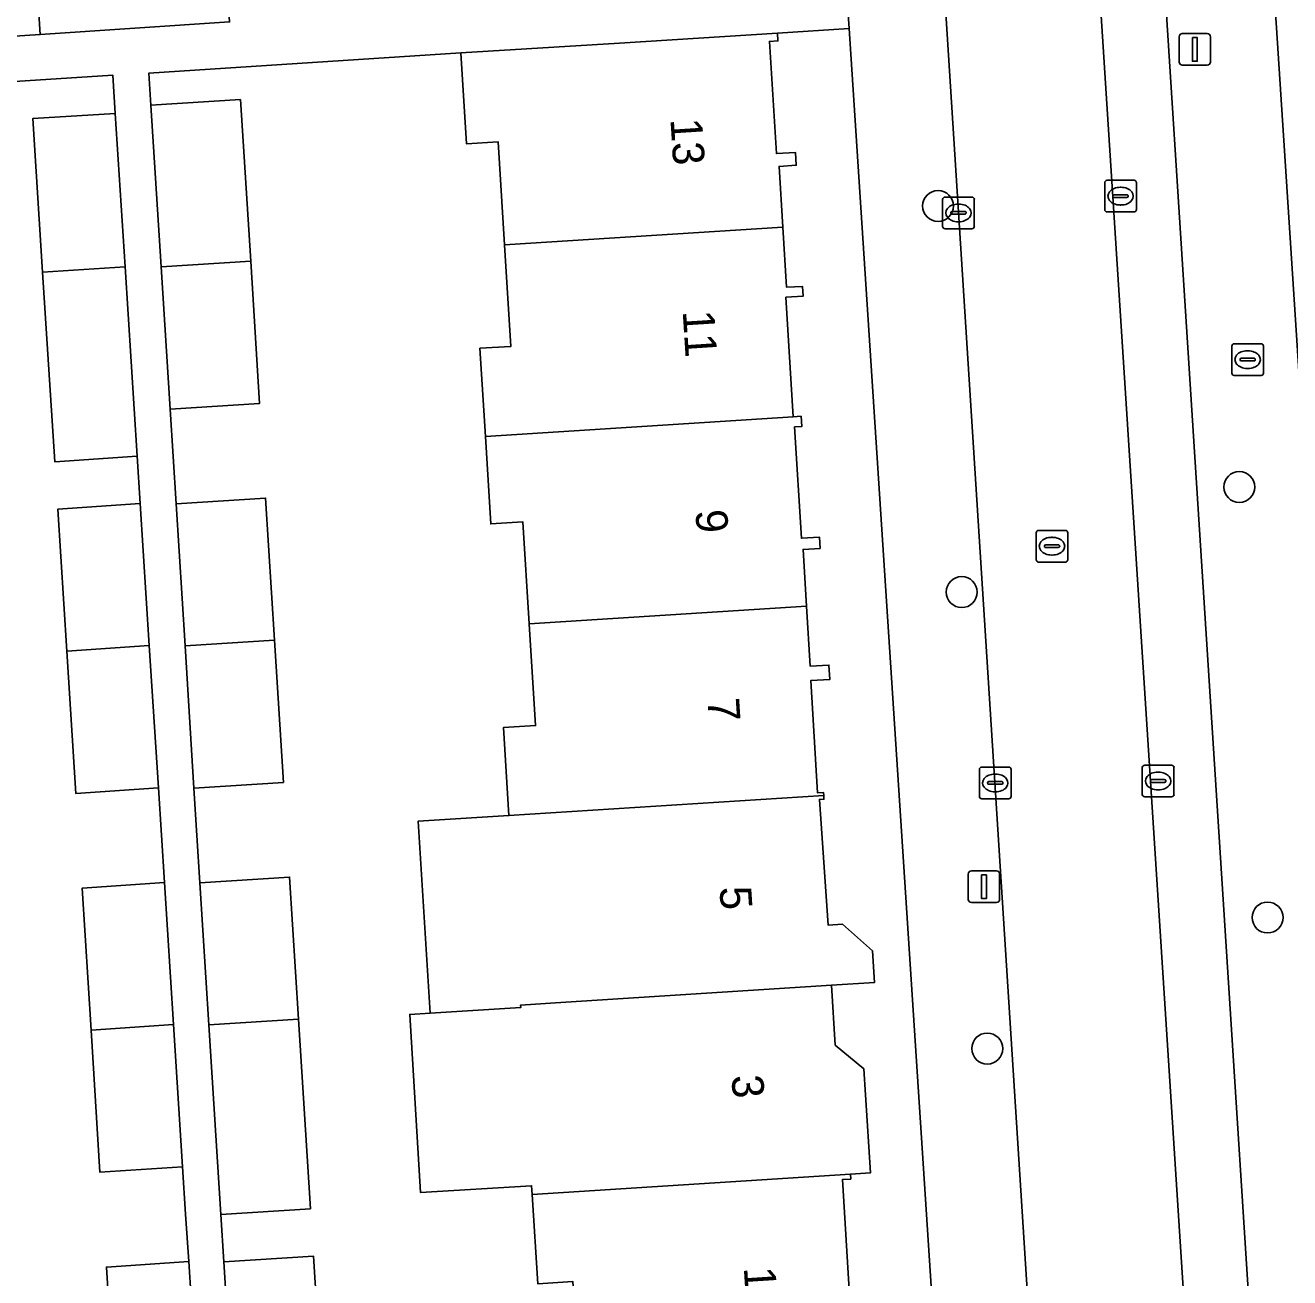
# Model space of a CAD drawing. Extents: x 159680 to 160786, y 387323 to 388340.
# Drawn here: x 160631.84 to 160671.79, y 388112.65 to 388152.23 of the extents above; entities that cross this region are included whole.
import ezdxf

# ---------------------------------------------------------------- set-up
doc = ezdxf.new("R2010")
doc.units = 0
for name, color, linetype in [('IMGEO_Boom', 7, 'Continuous'), ('IMGEO_Brandkraan', 7, 'Continuous'), ('IMGEO_Erf', 7, 'Continuous'), ('IMGEO_Kolk', 7, 'Continuous'), ('IMGEO_Lichtmast', 7, 'Continuous'), ('IMGEO_Pand', 7, 'Continuous'), ('IMGEO_Pand_nummerreeks', 7, 'Continuous'), ('IMGEO_Parkeervlak_open', 7, 'Continuous'), ('IMGEO_Rijbaan_lokaal_open', 7, 'Continuous'), ('IMGEO_Rioolput', 7, 'Continuous'), ('IMGEO_Voetpad_open', 7, 'Continuous')]:
    doc.layers.add(name, color=color, linetype=linetype)

msp = doc.modelspace()

# ---------------------------------------------------------------- linework, layer by layer
at = {"layer": 'IMGEO_Boom'}
for centre in [(160660.678, 388146.518), (160670.197, 388137.638), (160661.425, 388134.317), (160671.091, 388124.035), (160662.233, 388119.894)]:
    msp.add_circle(centre, 0.489, dxfattribs=at)
at = {"layer": 'IMGEO_Brandkraan'}
for p, q in [((160669.96, 388141.237), (160669.96, 388142.089)), ((160670.035, 388142.163), (160670.887, 388142.163)), ((160670.448, 388141.943), (160670.473, 388141.943)), ((160670.961, 388142.089), (160670.961, 388141.237)), ((160670.219, 388141.657), (160670.219, 388141.669)), ((160670.657, 388141.62), (160670.259, 388141.62)), ((160670.262, 388141.706), (160670.66, 388141.706)), ((160670.703, 388141.669), (160670.703, 388141.657)), ((160670.887, 388141.163), (160670.035, 388141.163)), ((160670.471, 388141.383), (160670.446, 388141.383))]:
    msp.add_line(p, q, dxfattribs=at)
for points in [[(160669.96, 388141.237), (160669.96, 388142.089)], [(160670.035, 388142.163), (160670.887, 388142.163)], [(160670.961, 388142.089), (160670.961, 388141.237)], [(160670.887, 388141.163), (160670.035, 388141.163)]]:
    msp.add_lwpolyline(points, dxfattribs=at)
for centre, radius, start, end in [((160670.037, 388142.087), 0.0765, 91.552, 178.448), ((160670.037, 388142.087), 0.0765, 91.552, 178.448), ((160670.885, 388142.087), 0.0765, 1.552, 88.448), ((160670.885, 388142.087), 0.0765, 1.552, 88.448), ((160670.259, 388141.666), 0.0403, 85.8775, 175.7526), ((160670.256, 388141.656), 0.0366, 178.938, 274.7102), ((160670.66, 388141.663), 0.043, 264.8664, 352.4533), ((160670.664, 388141.668), 0.0386, 1.7309, 96.639), ((160670.037, 388141.239), 0.0765, 181.552, 268.448), ((160670.037, 388141.239), 0.0765, 181.552, 268.448), ((160670.885, 388141.239), 0.0765, 271.552, 358.448), ((160670.885, 388141.239), 0.0765, 271.552, 358.448)]:
    msp.add_arc(centre, radius, start, end, dxfattribs=at)
for centre, major_axis, ratio, start_param, end_param in [((160670.447, 388141.663), (-0.387, 0.002), 0.722429, 4.712389, 7.853982), ((160670.472, 388141.663), (-0.39, 0.002), 0.717154, 1.570796, 4.712389)]:
    msp.add_ellipse(centre, major_axis=major_axis, ratio=ratio, start_param=start_param, end_param=end_param, dxfattribs=at)
at = {"layer": 'IMGEO_Erf'}
msp.add_lwpolyline([(160695.556, 388133.33), (160695.143, 388140.197), (160694.731, 388147.065), (160694.325, 388153.827), (160696.714, 388153.97), (160696.302, 388160.848), (160687.987, 388160.418), (160687.855, 388162.985), (160670.741, 388161.872), (160674.648, 388101.803), (160686.843, 388102.588), (160686.687, 388105.025), (160691.609, 388105.341), (160691.582, 388105.858), (160699.879, 388106.289), (160699.285, 388114.784), (160696.679, 388114.627), (160696.381, 388119.595), (160695.968, 388126.462)], close=True, dxfattribs=at)
for points in [[(160660.622, 388109.965), (160657.865, 388152.122), (160655.605, 388151.974), (160655.62, 388151.732), (160655.351, 388151.716), (160655.57, 388148.174), (160656.172, 388148.211), (160656.198, 388147.803), (160655.655, 388147.77), (160655.774, 388145.848), (160655.891, 388143.948), (160656.395, 388143.979), (160656.414, 388143.666), (160655.87, 388143.633), (160656.103, 388139.857), (160656.351, 388139.873), (160656.371, 388139.55), (160656.146, 388139.536), (160656.363, 388136.019), (160656.928, 388136.054), (160656.95, 388135.7), (160656.412, 388135.666), (160656.523, 388133.872), (160656.64, 388131.974), (160657.232, 388132.011), (160657.26, 388131.557), (160656.654, 388131.52), (160656.873, 388127.97), (160657.06, 388127.982), (160657.066, 388127.894), (160657.074, 388127.774), (160656.932, 388127.765), (160657.205, 388123.795), (160657.656, 388123.823), (160658.61, 388122.979), (160658.671, 388121.985), (160657.313, 388121.898), (160657.43, 388120.002), (160658.331, 388119.257), (160658.541, 388115.963), (160657.912, 388115.923), (160657.921, 388115.77), (160657.657, 388115.754), (160657.882, 388112.102)], [(160648.028, 388112.464), (160647.854, 388115.28), (160647.837, 388115.559), (160644.329, 388115.343), (160643.983, 388120.97), (160644.626, 388121.01), (160644.252, 388127.081), (160647.119, 388127.258), (160646.947, 388130.035), (160647.961, 388130.098), (160647.762, 388133.311), (160647.563, 388136.537), (160646.546, 388136.474), (160646.375, 388139.234), (160646.203, 388142.022), (160647.181, 388142.083), (160646.983, 388145.286), (160646.782, 388148.54), (160645.782, 388148.479), (160645.604, 388151.356), (160635.742, 388150.72), (160635.808, 388149.704), (160638.636, 388149.882), (160638.959, 388144.773), (160639.24, 388140.28), (160636.414, 388140.099), (160636.508, 388138.602), (160636.602, 388137.105), (160639.432, 388137.286), (160639.714, 388132.796), (160639.996, 388128.306), (160637.168, 388128.125), (160637.263, 388126.628), (160637.357, 388125.131), (160640.188, 388125.312), (160640.469, 388120.82), (160640.847, 388114.832), (160638.018, 388114.651), (160638.113, 388113.154), (160640.943, 388113.335), (160641.215, 388109.001)], [(160634.679, 388108.555), (160634.402, 388112.989), (160637, 388113.166), (160636.904, 388114.663), (160636.808, 388116.16), (160634.198, 388115.983), (160633.917, 388120.472), (160633.636, 388124.963), (160636.235, 388125.14), (160636.139, 388126.637), (160636.043, 388128.134), (160633.432, 388127.957), (160633.151, 388132.449), (160632.87, 388136.939), (160635.469, 388137.115), (160635.373, 388138.612), (160632.769, 388138.436), (160632.386, 388144.424), (160632.075, 388149.279), (160634.681, 388149.445), (160634.604, 388150.647), (160625.137, 388150.037)]]:
    msp.add_lwpolyline(points, dxfattribs=at)
at = {"layer": 'IMGEO_Kolk'}
for p, q in [((160665.946, 388146.403), (160665.946, 388147.255)), ((160666.021, 388147.329), (160666.873, 388147.329)), ((160666.434, 388147.109), (160666.459, 388147.109)), ((160666.947, 388147.255), (160666.947, 388146.403)), ((160660.823, 388145.873), (160660.823, 388146.725)), ((160660.898, 388146.799), (160661.75, 388146.799)), ((160661.824, 388146.725), (160661.824, 388145.873)), ((160666.205, 388146.823), (160666.205, 388146.835)), ((160666.643, 388146.786), (160666.245, 388146.786)), ((160666.248, 388146.872), (160666.646, 388146.872)), ((160666.689, 388146.835), (160666.689, 388146.823)), ((160661.082, 388146.293), (160661.082, 388146.305)), ((160661.125, 388146.342), (160661.523, 388146.342)), ((160661.311, 388146.579), (160661.336, 388146.579)), ((160661.566, 388146.305), (160661.566, 388146.293)), ((160666.873, 388146.329), (160666.021, 388146.329)), ((160666.457, 388146.549), (160666.432, 388146.549)), ((160661.52, 388146.256), (160661.122, 388146.256)), ((160661.334, 388146.019), (160661.309, 388146.019)), ((160661.75, 388145.799), (160660.898, 388145.799)), ((160662.06, 388128.787), (160662.912, 388128.787)), ((160667.132, 388127.922), (160667.132, 388128.774)), ((160667.207, 388128.848), (160668.059, 388128.848)), ((160668.133, 388128.774), (160668.133, 388127.922)), ((160661.985, 388127.861), (160661.985, 388128.713)), ((160662.287, 388128.33), (160662.685, 388128.33)), ((160662.473, 388128.567), (160662.498, 388128.567)), ((160662.986, 388128.713), (160662.986, 388127.861)), ((160667.391, 388128.342), (160667.391, 388128.354)), ((160667.434, 388128.391), (160667.832, 388128.391)), ((160667.62, 388128.628), (160667.645, 388128.628)), ((160667.875, 388128.354), (160667.875, 388128.342)), ((160662.244, 388128.281), (160662.244, 388128.293)), ((160662.682, 388128.244), (160662.284, 388128.244)), ((160662.496, 388128.007), (160662.471, 388128.007)), ((160662.728, 388128.293), (160662.728, 388128.281)), ((160667.829, 388128.305), (160667.431, 388128.305)), ((160667.643, 388128.068), (160667.618, 388128.068)), ((160662.912, 388127.787), (160662.06, 388127.787)), ((160668.059, 388127.848), (160667.207, 388127.848))]:
    msp.add_line(p, q, dxfattribs=at)
for points in [[(160665.946, 388146.403), (160665.946, 388147.255)], [(160666.021, 388147.329), (160666.873, 388147.329)], [(160666.947, 388147.255), (160666.947, 388146.403)], [(160660.823, 388145.873), (160660.823, 388146.725)], [(160660.898, 388146.799), (160661.75, 388146.799)], [(160661.824, 388146.725), (160661.824, 388145.873)], [(160666.873, 388146.329), (160666.021, 388146.329)], [(160661.75, 388145.799), (160660.898, 388145.799)], [(160662.06, 388128.787), (160662.912, 388128.787)], [(160667.132, 388127.922), (160667.132, 388128.774)], [(160667.207, 388128.848), (160668.059, 388128.848)], [(160668.133, 388128.774), (160668.133, 388127.922)], [(160661.985, 388127.861), (160661.985, 388128.713)], [(160662.986, 388128.713), (160662.986, 388127.861)], [(160662.912, 388127.787), (160662.06, 388127.787)], [(160668.059, 388127.848), (160667.207, 388127.848)]]:
    msp.add_lwpolyline(points, dxfattribs=at)
for centre, radius, start, end in [((160666.023, 388147.253), 0.0765, 91.552, 178.448), ((160666.023, 388147.253), 0.0765, 91.552, 178.448), ((160666.871, 388147.253), 0.0765, 1.552, 88.448), ((160666.871, 388147.253), 0.0765, 1.552, 88.448), ((160660.9, 388146.723), 0.0765, 91.552, 178.448), ((160660.9, 388146.723), 0.0765, 91.552, 178.448), ((160661.748, 388146.723), 0.0765, 1.552, 88.448), ((160661.748, 388146.723), 0.0765, 1.552, 88.448), ((160666.245, 388146.832), 0.0403, 85.8775, 175.7526), ((160666.242, 388146.822), 0.0366, 178.938, 274.7102), ((160666.646, 388146.829), 0.043, 264.8664, 352.4533), ((160666.65, 388146.834), 0.0386, 1.7309, 96.639), ((160661.122, 388146.302), 0.0403, 85.8775, 175.7526), ((160661.527, 388146.304), 0.0386, 1.7309, 96.639), ((160666.023, 388146.405), 0.0765, 181.552, 268.448), ((160666.023, 388146.405), 0.0765, 181.552, 268.448), ((160666.871, 388146.405), 0.0765, 271.552, 358.448), ((160666.871, 388146.405), 0.0765, 271.552, 358.448), ((160661.119, 388146.292), 0.0366, 178.938, 274.7102), ((160661.523, 388146.299), 0.043, 264.8664, 352.4533), ((160660.9, 388145.875), 0.0765, 181.552, 268.448), ((160660.9, 388145.875), 0.0765, 181.552, 268.448), ((160661.748, 388145.875), 0.0765, 271.552, 358.448), ((160661.748, 388145.875), 0.0765, 271.552, 358.448), ((160662.062, 388128.711), 0.0765, 91.552, 178.448), ((160662.062, 388128.711), 0.0765, 91.552, 178.448), ((160662.91, 388128.711), 0.0765, 1.552, 88.448), ((160662.91, 388128.711), 0.0765, 1.552, 88.448), ((160667.209, 388128.772), 0.0765, 91.552, 178.448), ((160667.209, 388128.772), 0.0765, 91.552, 178.448), ((160668.057, 388128.772), 0.0765, 1.552, 88.448), ((160668.057, 388128.772), 0.0765, 1.552, 88.448), ((160662.284, 388128.29), 0.0403, 85.8775, 175.7526), ((160662.689, 388128.292), 0.0386, 1.7309, 96.639), ((160667.431, 388128.351), 0.0403, 85.8775, 175.7526), ((160667.428, 388128.341), 0.0366, 178.938, 274.7102), ((160667.832, 388128.348), 0.043, 264.8664, 352.4533), ((160667.836, 388128.353), 0.0386, 1.7309, 96.639), ((160662.281, 388128.28), 0.0366, 178.938, 274.7102), ((160662.685, 388128.287), 0.043, 264.8664, 352.4533), ((160667.209, 388127.924), 0.0765, 181.552, 268.448), ((160667.209, 388127.924), 0.0765, 181.552, 268.448), ((160668.057, 388127.924), 0.0765, 271.552, 358.448), ((160668.057, 388127.924), 0.0765, 271.552, 358.448), ((160662.062, 388127.863), 0.0765, 181.552, 268.448), ((160662.062, 388127.863), 0.0765, 181.552, 268.448), ((160662.91, 388127.863), 0.0765, 271.552, 358.448), ((160662.91, 388127.863), 0.0765, 271.552, 358.448)]:
    msp.add_arc(centre, radius, start, end, dxfattribs=at)
for centre, major_axis, ratio, start_param, end_param in [((160666.433, 388146.829), (-0.387, 0.002), 0.722429, 4.712389, 7.853982), ((160666.458, 388146.829), (-0.39, 0.002), 0.717154, 1.570796, 4.712389), ((160661.31, 388146.299), (-0.387, 0.002), 0.722429, 4.712389, 7.853982), ((160661.335, 388146.299), (-0.39, 0.002), 0.717154, 1.570796, 4.712389), ((160662.472, 388128.287), (-0.387, 0.002), 0.722429, 4.712389, 7.853982), ((160662.497, 388128.287), (-0.39, 0.002), 0.717154, 1.570796, 4.712389), ((160667.619, 388128.348), (-0.387, 0.002), 0.722429, 4.712389, 7.853982), ((160667.644, 388128.348), (-0.39, 0.002), 0.717154, 1.570796, 4.712389)]:
    msp.add_ellipse(centre, major_axis=major_axis, ratio=ratio, start_param=start_param, end_param=end_param, dxfattribs=at)
at = {"layer": 'IMGEO_Lichtmast'}
for p, q in [((160668.396, 388151.967), (160669.186, 388151.967)), ((160669.186, 388151.967), (160668.396, 388151.967)), ((160668.296, 388151.067), (160668.296, 388151.867)), ((160668.296, 388151.867), (160668.296, 388151.067)), ((160669.286, 388151.867), (160669.286, 388151.067)), ((160669.286, 388151.067), (160669.286, 388151.867)), ((160669.186, 388150.967), (160668.396, 388150.967)), ((160668.396, 388150.967), (160669.186, 388150.967)), ((160661.634, 388124.607), (160661.634, 388125.407)), ((160661.634, 388125.407), (160661.634, 388124.607)), ((160661.734, 388125.507), (160662.524, 388125.507)), ((160662.524, 388125.507), (160661.734, 388125.507)), ((160662.624, 388125.407), (160662.624, 388124.607)), ((160662.624, 388124.607), (160662.624, 388125.407)), ((160662.524, 388124.507), (160661.734, 388124.507)), ((160661.734, 388124.507), (160662.524, 388124.507))]:
    msp.add_line(p, q, dxfattribs=at)
for points in [[(160668.716, 388151.842), (160668.866, 388151.842), (160668.866, 388151.092), (160668.716, 388151.092), (160668.716, 388151.842)], [(160662.054, 388125.382), (160662.204, 388125.382), (160662.204, 388124.632), (160662.054, 388124.632), (160662.054, 388125.382)]]:
    msp.add_lwpolyline(points, dxfattribs=at)
for centre, start, end in [((160668.396, 388151.867), 90, 180), ((160668.396, 388151.867), 90, 180), ((160669.186, 388151.867), 0, 90), ((160669.186, 388151.867), 360, 90), ((160668.396, 388151.067), 180, 270), ((160668.396, 388151.067), 180, 270), ((160669.186, 388151.067), 270, 0), ((160669.186, 388151.067), 270, 0), ((160661.734, 388125.407), 90, 180), ((160661.734, 388125.407), 90, 180), ((160662.524, 388125.407), 0, 90), ((160662.524, 388125.407), 360, 90), ((160661.734, 388124.607), 180, 270), ((160661.734, 388124.607), 180, 270), ((160662.524, 388124.607), 270, 0), ((160662.524, 388124.607), 270, 0)]:
    msp.add_arc(centre, 0.1, start, end, dxfattribs=at)
at = {"layer": 'IMGEO_Pand'}
for points in [[(160638.122, 388154.994), (160632.136, 388154.597), (160632.307, 388151.937), (160638.293, 388152.334)], [(160632.136, 388154.597), (160627.463, 388154.288), (160627.634, 388151.628), (160632.307, 388151.937)], [(160655.774, 388145.848), (160655.655, 388147.77), (160656.198, 388147.803), (160656.172, 388148.211), (160655.57, 388148.174), (160655.351, 388151.716), (160655.62, 388151.732), (160655.605, 388151.974), (160650.615, 388151.666), (160645.604, 388151.356), (160645.782, 388148.479), (160646.782, 388148.54), (160646.983, 388145.286)], [(160636.13, 388144.592), (160638.959, 388144.773), (160638.636, 388149.882), (160635.808, 388149.704)], [(160634.681, 388149.445), (160632.075, 388149.279), (160632.386, 388144.424), (160634.99, 388144.6)], [(160655.87, 388143.633), (160656.414, 388143.666), (160656.395, 388143.979), (160655.891, 388143.948), (160655.774, 388145.848), (160646.983, 388145.286), (160647.181, 388142.083), (160646.203, 388142.022), (160646.375, 388139.234), (160656.103, 388139.857)], [(160638.959, 388144.773), (160636.13, 388144.592), (160636.414, 388140.099), (160639.24, 388140.28)], [(160634.99, 388144.6), (160632.386, 388144.424), (160632.769, 388138.436), (160635.373, 388138.612)], [(160656.146, 388139.536), (160656.371, 388139.55), (160656.351, 388139.873), (160656.103, 388139.857), (160646.375, 388139.234), (160646.546, 388136.474), (160647.563, 388136.537), (160647.762, 388133.311), (160656.523, 388133.872), (160656.412, 388135.666), (160656.95, 388135.7), (160656.928, 388136.054), (160656.363, 388136.019)], [(160635.469, 388137.115), (160632.87, 388136.939), (160633.151, 388132.449), (160635.756, 388132.625)], [(160636.602, 388137.105), (160636.885, 388132.615), (160639.714, 388132.796), (160639.432, 388137.286)], [(160656.654, 388131.52), (160657.26, 388131.557), (160657.232, 388132.011), (160656.64, 388131.974), (160656.523, 388133.872), (160647.762, 388133.311), (160647.961, 388130.098), (160646.947, 388130.035), (160647.119, 388127.258), (160657.066, 388127.894), (160657.06, 388127.982), (160656.873, 388127.97)], [(160639.714, 388132.796), (160636.885, 388132.615), (160637.168, 388128.125), (160639.996, 388128.306)], [(160635.756, 388132.625), (160633.151, 388132.449), (160633.432, 388127.957), (160636.043, 388128.134)], [(160656.932, 388127.765), (160657.074, 388127.774), (160657.066, 388127.894), (160647.119, 388127.258), (160644.252, 388127.081), (160644.626, 388121.01), (160647.491, 388121.186), (160647.486, 388121.269), (160648.59, 388121.34), (160657.313, 388121.898), (160658.671, 388121.985), (160658.61, 388122.979), (160657.656, 388123.823), (160657.205, 388123.795)], [(160636.235, 388125.14), (160633.636, 388124.963), (160633.917, 388120.472), (160636.521, 388120.649)], [(160637.357, 388125.131), (160637.641, 388120.639), (160640.469, 388120.82), (160640.188, 388125.312)], [(160658.331, 388119.257), (160657.43, 388120.002), (160657.313, 388121.898), (160648.59, 388121.34), (160647.486, 388121.269), (160647.491, 388121.186), (160644.626, 388121.01), (160643.983, 388120.97), (160644.329, 388115.343), (160647.837, 388115.559), (160647.854, 388115.28), (160657.912, 388115.923), (160658.541, 388115.963)], [(160640.469, 388120.82), (160637.641, 388120.639), (160638.018, 388114.651), (160640.847, 388114.832)], [(160636.521, 388120.649), (160633.917, 388120.472), (160634.198, 388115.983), (160636.808, 388116.16)], [(160647.854, 388115.28), (160648.028, 388112.464), (160649.142, 388112.532), (160649.344, 388109.262), (160653.728, 388109.533), (160658.718, 388109.841), (160658.703, 388110.085), (160658.013, 388110.042), (160657.913, 388111.667), (160658.516, 388111.705), (160658.489, 388112.14), (160657.882, 388112.102), (160657.657, 388115.754), (160657.921, 388115.77), (160657.912, 388115.923)], [(160637, 388113.166), (160634.402, 388112.989), (160634.679, 388108.555), (160634.691, 388108.36), (160637.296, 388108.527)], [(160638.113, 388113.154), (160638.386, 388108.823), (160641.215, 388109.001), (160640.943, 388113.335)]]:
    msp.add_lwpolyline(points, close=True, dxfattribs=at)
at = {"layer": 'IMGEO_Parkeervlak_open'}
for points in [[(160661.736, 388218.345), (160662.29, 388209.684), (160663.603, 388187.183), (160668.998, 388103.339)], [(160670.819, 388107.005), (160667.541, 388158.175), (160666.915, 388167.928), (160666.149, 388179.785), (160665.766, 388186.541), (160664.903, 388200.333), (160664.481, 388206.633), (160663.935, 388215.176)]]:
    msp.add_lwpolyline(points, dxfattribs=at)
at = {"layer": 'IMGEO_Rijbaan_lokaal_open'}
msp.add_lwpolyline([(160671.163, 388067.873), (160669.141, 388101.076), (160668.998, 388103.339), (160663.603, 388187.183), (160658.745, 388186.845), (160664.062, 388103.337), (160664.558, 388095.433), (160664.984, 388087.883), (160665.295, 388082.791), (160666.23, 388067.451), (160666.251, 388066.616), (160666.752, 388058.361), (160667.439, 388046.205), (160672.49, 388046.5), (160671.272, 388066.072)], close=True, dxfattribs=at)
at = {"layer": 'IMGEO_Rioolput'}
for p, q in [((160663.778, 388135.342), (160663.778, 388136.194)), ((160663.853, 388136.268), (160664.705, 388136.268)), ((160664.266, 388136.048), (160664.291, 388136.048)), ((160664.779, 388136.194), (160664.779, 388135.342)), ((160664.037, 388135.762), (160664.037, 388135.774)), ((160664.475, 388135.725), (160664.077, 388135.725)), ((160664.08, 388135.811), (160664.478, 388135.811)), ((160664.521, 388135.774), (160664.521, 388135.762)), ((160664.705, 388135.268), (160663.853, 388135.268)), ((160664.289, 388135.488), (160664.264, 388135.488))]:
    msp.add_line(p, q, dxfattribs=at)
for points in [[(160663.778, 388135.342), (160663.778, 388136.194)], [(160663.853, 388136.268), (160664.705, 388136.268)], [(160664.779, 388136.194), (160664.779, 388135.342)], [(160664.705, 388135.268), (160663.853, 388135.268)]]:
    msp.add_lwpolyline(points, dxfattribs=at)
for centre, radius, start, end in [((160663.855, 388136.192), 0.0765, 91.552, 178.448), ((160663.855, 388136.192), 0.0765, 91.552, 178.448), ((160664.703, 388136.192), 0.0765, 1.552, 88.448), ((160664.703, 388136.192), 0.0765, 1.552, 88.448), ((160664.077, 388135.771), 0.0403, 85.8775, 175.7526), ((160664.074, 388135.761), 0.0366, 178.938, 274.7102), ((160664.478, 388135.768), 0.043, 264.8664, 352.4533), ((160664.482, 388135.773), 0.0386, 1.7309, 96.639), ((160663.855, 388135.344), 0.0765, 181.552, 268.448), ((160663.855, 388135.344), 0.0765, 181.552, 268.448), ((160664.703, 388135.344), 0.0765, 271.552, 358.448), ((160664.703, 388135.344), 0.0765, 271.552, 358.448)]:
    msp.add_arc(centre, radius, start, end, dxfattribs=at)
for centre, major_axis, ratio, start_param, end_param in [((160664.265, 388135.768), (-0.387, 0.002), 0.722429, 4.712389, 7.853982), ((160664.29, 388135.768), (-0.39, 0.002), 0.717154, 1.570796, 4.712389)]:
    msp.add_ellipse(centre, major_axis=major_axis, ratio=ratio, start_param=start_param, end_param=end_param, dxfattribs=at)
at = {"layer": 'IMGEO_Voetpad_open'}
for points in [[(160673.503, 388041.943), (160675.551, 388042.058), (160674.572, 388057.918), (160674.527, 388062.723), (160674.221, 388066.973), (160674.145, 388068.234), (160673.286, 388082.554), (160673.208, 388083.846), (160672.501, 388095.622), (160675.047, 388095.792), (160674.713, 388100.807), (160674.648, 388101.803), (160670.741, 388161.872), (160670.628, 388163.608), (160668.614, 388194.575), (160666.843, 388223.704)], [(160663.935, 388215.176), (160664.481, 388206.633), (160665.565, 388206.696), (160666, 388200.433), (160664.903, 388200.333), (160665.766, 388186.541), (160666.845, 388186.598), (160667.285, 388179.852), (160666.149, 388179.785), (160666.915, 388167.928), (160668.053, 388168.026), (160668.728, 388158.259), (160667.541, 388158.175), (160670.819, 388107.005)], [(160655.029, 388193.346), (160655.289, 388189.13), (160655.386, 388188.889), (160655.461, 388188.641), (160655.514, 388188.387), (160655.544, 388188.129), (160655.579, 388187.581), (160655.879, 388182.866), (160655.882, 388182.809), (160655.879, 388182.521), (160656.413, 388174.222), (160656.431, 388174.051), (160657.042, 388164.703), (160657.763, 388153.675), (160657.865, 388152.122), (160660.622, 388109.965)], [(160664.062, 388103.337), (160658.745, 388186.845)], [(160638.386, 388108.823), (160638.113, 388113.154), (160638.018, 388114.651), (160637.641, 388120.639), (160637.357, 388125.131), (160637.263, 388126.628), (160637.168, 388128.125), (160636.885, 388132.615), (160636.602, 388137.105), (160636.508, 388138.602), (160636.414, 388140.099), (160636.13, 388144.592), (160635.808, 388149.704), (160635.742, 388150.72), (160645.604, 388151.356), (160650.615, 388151.666), (160655.605, 388151.974), (160657.865, 388152.122), (160657.763, 388153.675)], [(160638.293, 388152.334), (160632.307, 388151.937), (160627.634, 388151.628)], [(160625.137, 388150.037), (160634.604, 388150.647), (160634.681, 388149.445), (160634.99, 388144.6), (160635.373, 388138.612), (160635.469, 388137.115), (160635.756, 388132.625), (160636.043, 388128.134), (160636.139, 388126.637), (160636.235, 388125.14), (160636.521, 388120.649), (160636.808, 388116.16), (160636.904, 388114.663), (160637, 388113.166), (160637.296, 388108.527)]]:
    msp.add_lwpolyline(points, dxfattribs=at)

# ---------------------------------------------------------------- texts
at = {"layer": 'IMGEO_Pand_nummerreeks'}
for s, rotation, p in [('13', 273.6549, (160652.221, 388149.264)), ('11', 273.6553, (160652.608, 388143.197)), ('9', 273.6553, (160653.012, 388136.899)), ('7', 273.6553, (160653.392, 388130.945)), ('5', 273.6553, (160653.772, 388124.992)), ('3', 273.6553, (160654.152, 388119.038)), ('1', 273.6549, (160654.539, 388112.97))]:
    msp.add_text(s, height=1, rotation=rotation, dxfattribs=at).set_placement(p)

doc.saveas('drawing.dxf')
